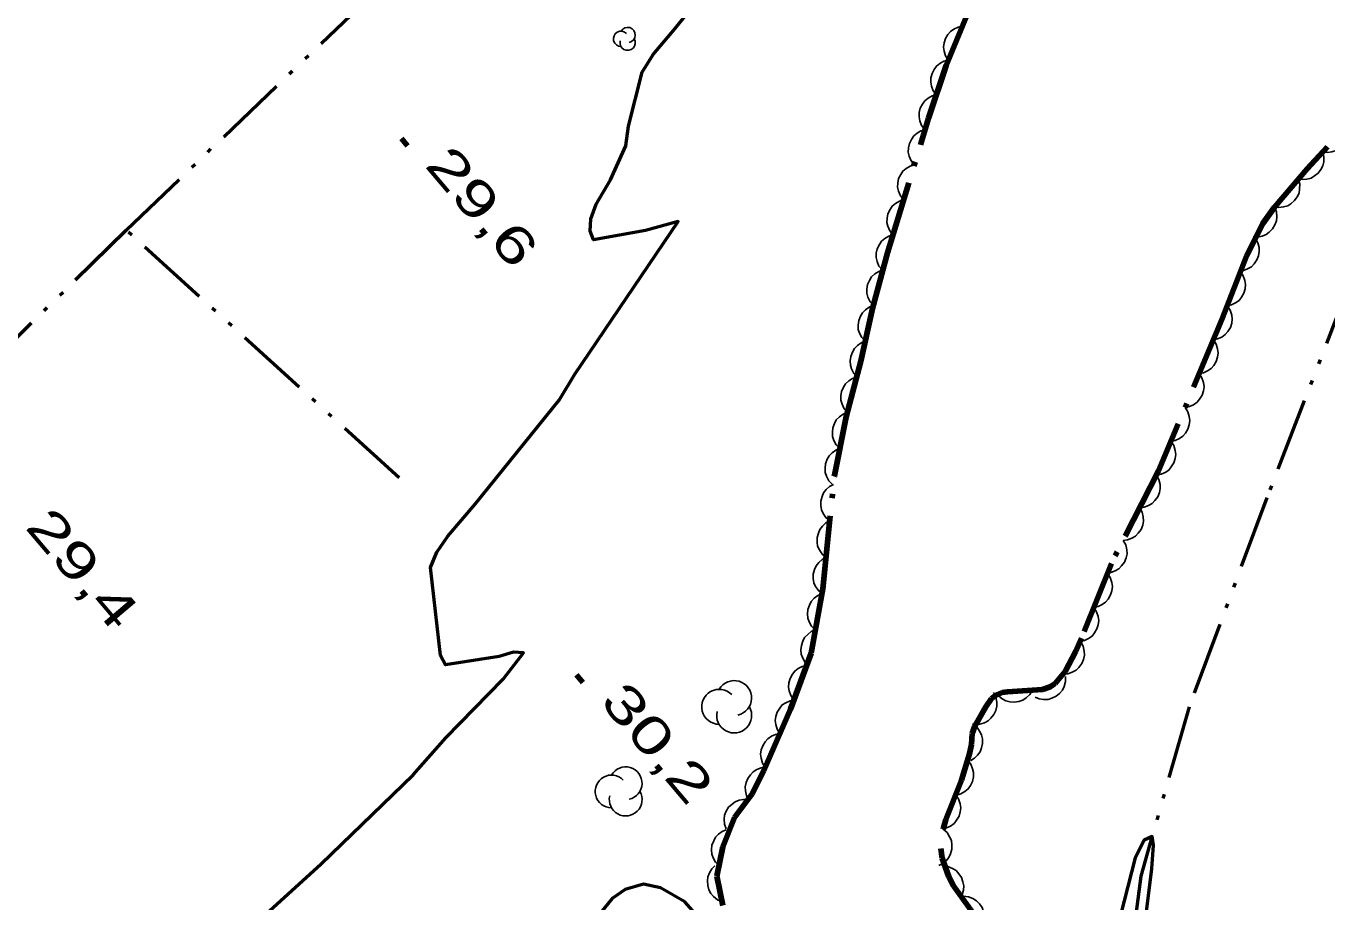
# Model space of a CAD drawing. Extents: x 386081 to 389416, y 5130568 to 5134082.
# Drawn here: x 388641.4 to 388747.8, y 5131928.4 to 5132000 of the extents above; entities that cross this region are included whole.
import ezdxf

# ---------------------------------------------------------------- set-up
doc = ezdxf.new("R2010")
doc.units = 0
doc.header["$LTSCALE"] = 1.2
doc.linetypes.add('DASH_DOUBLE_DOT', pattern=[9.2, 5, -1.2, 0.3, -1.2, 0.3, -1.2])
doc.linetypes.add('DOT_DASHED', pattern=[7.7, 5, -1.2, 0.3, -1.2])
for name, color, linetype, lineweight in [('1', 7, 'Continuous', 53), ('3', 7, 'Continuous', 140), ('4', 7, 'DASH_DOUBLE_DOT', 53), ('44', 7, 'Continuous', 25)]:
    doc.layers.add(name, color=color, linetype=linetype, lineweight=lineweight)

msp = doc.modelspace()

# ---------------------------------------------------------------- linework, layer by layer
at = {"layer": '1'}
for points in [[(388659.56, 5131926), (388665.58, 5131931.49), (388673.1, 5131938.76), (388675.78, 5131941.79), (388680.45, 5131946.58), (388682.11, 5131948.74), (388681.31, 5131948.8), (388680.14, 5131948.45), (388675.75, 5131947.76), (388675.33, 5131948.53), (388674.51, 5131955.72), (388675.04, 5131956.98), (388675.93, 5131958.28), (388678.18, 5131960.91), (388685.03, 5131969.43), (388686.32, 5131971.55), (388694.78, 5131984.04), (388692.1, 5131983.3), (388687.85, 5131982.54), (388687.57, 5131983.24), (388687.64, 5131984.26), (388688.08, 5131985.46), (388689.24, 5131987.44), (388690.5, 5131990.21), (388690.72, 5131991.84), (388691.83, 5131996.26), (388692.72, 5131997.7), (388694.53, 5131999.83), (388702.42, 5132009.63)], [(388731.48, 5131914.78), (388733.53, 5131931.08), (388733.66, 5131933), (388733.54, 5131933.72), (388732.88, 5131933.42), (388732.16, 5131931.98), (388730.95, 5131927.3)], [(388696.38, 5131927.18), (388695.31, 5131928.37), (388693.33, 5131929.51), (388691.95, 5131929.81), (388690.45, 5131929.38), (388689.37, 5131928.66), (388687.81, 5131926.74)]]:
    msp.add_lwpolyline(points, dxfattribs=at)
at = {"layer": '3'}
for p, q in [((388672.13, 5131990.82), (388672.64, 5131990.21)), ((388686.46, 5131946.94), (388686.97, 5131946.33))]:
    msp.add_line(p, q, dxfattribs=at)
at = {"layer": '4'}
msp.add_line((388671.94, 5131963.07), (388649.63, 5131983.32), dxfattribs=at)
for points in [[(388403.08, 5131676.15), (388398.8, 5131683.5), (388385.24, 5131705.68), (388376.19, 5131718.23), (388378.12, 5131720.75), (388380.58, 5131723.47), (388405.01, 5131746.47), (388448.58, 5131788.82), (388515.07, 5131852.58), (388524.6, 5131861.96), (388550.41, 5131886.49), (388583.66, 5131918.46), (388613.94, 5131948.36), (388649.63, 5131983.32), (388677.59, 5132010.13), (388707.98, 5132038.7), (388732.5, 5132062.17)], [(388773.15, 5132015.17), (388765.42, 5132007.66), (388760.66, 5132002.63), (388757.5, 5131998.78), (388753.93, 5131989.96), (388742.92, 5131961.42), (388736.56, 5131944.32), (388732.61, 5131930.48), (388731.02, 5131918.33), (388730.18, 5131909.3), (388729.04, 5131902.67), (388728.73, 5131897.55), (388725.42, 5131893.86), (388721.38, 5131889.74), (388714.28, 5131882.95)]]:
    msp.add_lwpolyline(points, dxfattribs=at)
at = {"layer": '44', "linetype": 'DOT_DASHED', "lineweight": 90}
for points in [[(388698.42, 5131928.08), (388697.95, 5131930.48), (388698.43, 5131932.88), (388699.39, 5131935.27), (388700.83, 5131937.2), (388701.79, 5131939.12), (388703.96, 5131944.15), (388703.96, 5131944.15), (388705.64, 5131948.71), (388706.61, 5131953.99), (388707.55, 5131963.25), (388708.52, 5131968.04), (388709.72, 5131972.6), (388710.68, 5131976.91), (388711.89, 5131981.46), (388715.26, 5131992.49), (388716.7, 5131996.8), (388718.38, 5132000.88)], [(388747.88, 5131990.15), (388746.23, 5131988.34), (388743.56, 5131985.21), (388742.6, 5131983.87), (388741.26, 5131981.2), (388739.24, 5131976.01), (388734.07, 5131963.63), (388730.21, 5131956.05), (388727.76, 5131949.95), (388727.3, 5131948.88), (388726.43, 5131947.23), (388725.61, 5131946.23), (388725.21, 5131945.96), (388724.58, 5131945.74), (388721.7, 5131945.57), (388721.28, 5131945.5), (388720.73, 5131945.26), (388720.41, 5131945.01), (388719.93, 5131944.34), (388719.03, 5131942.74), (388718.82, 5131942.16), (388718.77, 5131941.26), (388718.6, 5131940.49), (388718.22, 5131939.23), (388717.94, 5131938.33), (388716.68, 5131935.11), (388716.45, 5131934.32)], [(388716.26, 5131932.75), (388716.36, 5131931.96), (388716.91, 5131930.41), (388717.3, 5131929.68), (388718.69, 5131927.76), (388719.06, 5131927.09), (388719.24, 5131926.36), (388719.19, 5131925.63), (388718.95, 5131924.95), (388717, 5131922.17), (388716.64, 5131921.53), (388716.34, 5131920.83), (388715.86, 5131919.22)]]:
    msp.add_lwpolyline(points, dxfattribs=at)
at = {"layer": '44'}
for points in [[(388716.88, 5131997.23), (388716.65, 5131997.58), (388716.53, 5131997.97), (388716.48, 5131998.3), (388716.52, 5131998.64), (388716.64, 5131999), (388716.84, 5131999.32), (388717.04, 5131999.58), (388717.33, 5131999.78), (388717.67, 5131999.93), (388718.02, 5132000.01)], [(388715.9, 5131994.4), (388715.64, 5131994.73), (388715.5, 5131995.11), (388715.43, 5131995.43), (388715.45, 5131995.78), (388715.54, 5131996.14), (388715.72, 5131996.48), (388715.9, 5131996.75), (388716.18, 5131996.97), (388716.5, 5131997.15), (388716.85, 5131997.24)], [(388714.95, 5131991.55), (388714.69, 5131991.88), (388714.55, 5131992.26), (388714.48, 5131992.59), (388714.5, 5131992.94), (388714.58, 5131993.3), (388714.77, 5131993.63), (388714.95, 5131993.9), (388715.23, 5131994.12), (388715.55, 5131994.3), (388715.9, 5131994.4)], [(388749.43, 5131992.03), (388749.55, 5131991.63), (388749.55, 5131991.22), (388749.5, 5131990.9), (388749.35, 5131990.58), (388749.14, 5131990.27), (388748.85, 5131990.02), (388748.59, 5131989.84), (388748.25, 5131989.73), (388747.88, 5131989.68), (388747.52, 5131989.72)], [(388714.09, 5131988.67), (388713.83, 5131989), (388713.68, 5131989.38), (388713.6, 5131989.7), (388713.61, 5131990.05), (388713.69, 5131990.41), (388713.86, 5131990.75), (388714.04, 5131991.03), (388714.31, 5131991.25), (388714.63, 5131991.44), (388714.97, 5131991.54)], [(388747.5, 5131989.74), (388747.6, 5131989.33), (388747.58, 5131988.92), (388747.51, 5131988.6), (388747.35, 5131988.29), (388747.13, 5131987.99), (388746.82, 5131987.76), (388746.55, 5131987.58), (388746.21, 5131987.5), (388745.84, 5131987.47), (388745.48, 5131987.52)], [(388713.22, 5131985.81), (388712.96, 5131986.13), (388712.8, 5131986.51), (388712.72, 5131986.83), (388712.73, 5131987.18), (388712.81, 5131987.54), (388712.98, 5131987.88), (388713.16, 5131988.16), (388713.43, 5131988.38), (388713.75, 5131988.57), (388714.09, 5131988.67)], [(388745.51, 5131987.49), (388745.62, 5131987.09), (388745.61, 5131986.68), (388745.56, 5131986.36), (388745.4, 5131986.04), (388745.19, 5131985.74), (388744.9, 5131985.49), (388744.63, 5131985.31), (388744.29, 5131985.22), (388743.92, 5131985.17), (388743.56, 5131985.21)], [(388712.34, 5131982.94), (388712.08, 5131983.26), (388711.93, 5131983.64), (388711.84, 5131983.96), (388711.86, 5131984.31), (388711.93, 5131984.67), (388712.11, 5131985.01), (388712.28, 5131985.29), (388712.55, 5131985.51), (388712.87, 5131985.7), (388713.22, 5131985.81)], [(388743.56, 5131985.21), (388743.71, 5131984.82), (388743.73, 5131984.41), (388743.71, 5131984.08), (388743.58, 5131983.76), (388743.39, 5131983.44), (388743.12, 5131983.17), (388742.87, 5131982.96), (388742.54, 5131982.84), (388742.17, 5131982.76), (388741.81, 5131982.77)], [(388711.46, 5131980.07), (388711.2, 5131980.39), (388711.05, 5131980.77), (388710.97, 5131981.09), (388710.98, 5131981.44), (388711.06, 5131981.8), (388711.23, 5131982.15), (388711.41, 5131982.42), (388711.68, 5131982.64), (388712, 5131982.83), (388712.34, 5131982.94)], [(388741.99, 5131982.66), (388742.2, 5131982.3), (388742.29, 5131981.9), (388742.31, 5131981.57), (388742.24, 5131981.23), (388742.1, 5131980.89), (388741.88, 5131980.58), (388741.66, 5131980.33), (388741.35, 5131980.16), (388741.01, 5131980.03), (388740.65, 5131979.98)], [(388710.74, 5131977.15), (388710.47, 5131977.47), (388710.3, 5131977.84), (388710.21, 5131978.16), (388710.21, 5131978.51), (388710.27, 5131978.87), (388710.43, 5131979.22), (388710.6, 5131979.5), (388710.86, 5131979.74), (388711.18, 5131979.93), (388711.52, 5131980.05)], [(388740.77, 5131979.93), (388741, 5131979.59), (388741.13, 5131979.2), (388741.19, 5131978.87), (388741.15, 5131978.52), (388741.04, 5131978.17), (388740.85, 5131977.84), (388740.65, 5131977.58), (388740.36, 5131977.38), (388740.03, 5131977.21), (388739.68, 5131977.13)], [(388710.08, 5131974.23), (388709.8, 5131974.53), (388709.61, 5131974.9), (388709.51, 5131975.21), (388709.49, 5131975.56), (388709.54, 5131975.93), (388709.69, 5131976.28), (388709.84, 5131976.57), (388710.09, 5131976.81), (388710.4, 5131977.02), (388710.73, 5131977.16)], [(388739.71, 5131977.12), (388739.93, 5131976.77), (388740.05, 5131976.38), (388740.1, 5131976.06), (388740.05, 5131975.71), (388739.94, 5131975.36), (388739.73, 5131975.03), (388739.53, 5131974.78), (388739.24, 5131974.58), (388738.9, 5131974.43), (388738.55, 5131974.36)], [(388709.43, 5131971.3), (388709.14, 5131971.6), (388708.96, 5131971.97), (388708.86, 5131972.28), (388708.84, 5131972.63), (388708.89, 5131973), (388709.04, 5131973.35), (388709.19, 5131973.64), (388709.44, 5131973.88), (388709.75, 5131974.1), (388710.08, 5131974.23)], [(388738.55, 5131974.36), (388738.78, 5131974.01), (388738.89, 5131973.62), (388738.94, 5131973.29), (388738.89, 5131972.94), (388738.78, 5131972.59), (388738.58, 5131972.26), (388738.38, 5131972.01), (388738.08, 5131971.81), (388737.75, 5131971.66), (388737.39, 5131971.59)], [(388737.39, 5131971.59), (388737.62, 5131971.24), (388737.74, 5131970.85), (388737.79, 5131970.52), (388737.74, 5131970.17), (388737.63, 5131969.82), (388737.42, 5131969.5), (388737.22, 5131969.24), (388736.93, 5131969.04), (388736.59, 5131968.89), (388736.24, 5131968.82)], [(388708.62, 5131968.41), (388708.34, 5131968.72), (388708.18, 5131969.1), (388708.08, 5131969.41), (388708.08, 5131969.76), (388708.14, 5131970.13), (388708.3, 5131970.48), (388708.47, 5131970.76), (388708.73, 5131970.99), (388709.04, 5131971.19), (388709.38, 5131971.31)], [(388708, 5131965.48), (388707.71, 5131965.77), (388707.52, 5131966.13), (388707.41, 5131966.44), (388707.39, 5131966.8), (388707.43, 5131967.16), (388707.57, 5131967.52), (388707.71, 5131967.81), (388707.96, 5131968.06), (388708.26, 5131968.28), (388708.6, 5131968.42)], [(388736.24, 5131968.82), (388736.47, 5131968.47), (388736.58, 5131968.08), (388736.63, 5131967.75), (388736.58, 5131967.4), (388736.47, 5131967.05), (388736.27, 5131966.73), (388736.06, 5131966.47), (388735.77, 5131966.28), (388735.43, 5131966.12), (388735.08, 5131966.05)], [(388707.41, 5131962.53), (388707.11, 5131962.83), (388706.92, 5131963.19), (388706.81, 5131963.5), (388706.79, 5131963.86), (388706.83, 5131964.22), (388706.97, 5131964.58), (388707.12, 5131964.87), (388707.37, 5131965.12), (388707.67, 5131965.34), (388708, 5131965.48)], [(388735.08, 5131966.05), (388735.31, 5131965.7), (388735.42, 5131965.31), (388735.47, 5131964.98), (388735.43, 5131964.64), (388735.31, 5131964.28), (388735.11, 5131963.96), (388734.91, 5131963.7), (388734.61, 5131963.51), (388734.28, 5131963.35), (388733.92, 5131963.28)], [(388733.9, 5131963.29), (388734.1, 5131962.93), (388734.19, 5131962.53), (388734.21, 5131962.2), (388734.14, 5131961.86), (388734, 5131961.52), (388733.77, 5131961.21), (388733.55, 5131960.97), (388733.24, 5131960.79), (388732.89, 5131960.67), (388732.54, 5131960.62)], [(388707.17, 5131959.54), (388706.85, 5131959.81), (388706.63, 5131960.15), (388706.49, 5131960.45), (388706.43, 5131960.79), (388706.44, 5131961.16), (388706.54, 5131961.53), (388706.66, 5131961.84), (388706.88, 5131962.11), (388707.16, 5131962.35), (388707.48, 5131962.52)], [(388732.54, 5131960.62), (388732.74, 5131960.26), (388732.82, 5131959.86), (388732.85, 5131959.53), (388732.78, 5131959.18), (388732.64, 5131958.84), (388732.41, 5131958.53), (388732.19, 5131958.29), (388731.88, 5131958.12), (388731.53, 5131957.99), (388731.18, 5131957.95)], [(388706.87, 5131956.55), (388706.55, 5131956.82), (388706.33, 5131957.16), (388706.18, 5131957.46), (388706.13, 5131957.81), (388706.13, 5131958.18), (388706.24, 5131958.55), (388706.36, 5131958.85), (388706.58, 5131959.12), (388706.86, 5131959.37), (388707.17, 5131959.54)], [(388731.18, 5131957.95), (388731.38, 5131957.58), (388731.46, 5131957.18), (388731.49, 5131956.85), (388731.41, 5131956.51), (388731.28, 5131956.17), (388731.05, 5131955.86), (388730.83, 5131955.62), (388730.52, 5131955.45), (388730.17, 5131955.32), (388729.81, 5131955.27)], [(388706.57, 5131953.57), (388706.25, 5131953.84), (388706.02, 5131954.18), (388705.88, 5131954.48), (388705.83, 5131954.82), (388705.83, 5131955.19), (388705.93, 5131955.56), (388706.05, 5131955.87), (388706.28, 5131956.14), (388706.55, 5131956.38), (388706.87, 5131956.55)], [(388729.89, 5131955.24), (388730.12, 5131954.9), (388730.24, 5131954.51), (388730.29, 5131954.18), (388730.25, 5131953.83), (388730.14, 5131953.48), (388729.94, 5131953.15), (388729.74, 5131952.89), (388729.45, 5131952.69), (388729.12, 5131952.53), (388728.77, 5131952.46)], [(388705.99, 5131950.62), (388705.69, 5131950.92), (388705.5, 5131951.27), (388705.38, 5131951.58), (388705.35, 5131951.93), (388705.39, 5131952.3), (388705.52, 5131952.66), (388705.66, 5131952.95), (388705.91, 5131953.21), (388706.2, 5131953.43), (388706.53, 5131953.57)], [(388728.77, 5131952.46), (388729, 5131952.11), (388729.12, 5131951.72), (388729.18, 5131951.4), (388729.13, 5131951.05), (388729.02, 5131950.7), (388728.82, 5131950.37), (388728.63, 5131950.11), (388728.34, 5131949.91), (388728, 5131949.75), (388727.65, 5131949.67)], [(388705.45, 5131947.67), (388705.15, 5131947.97), (388704.96, 5131948.32), (388704.84, 5131948.63), (388704.81, 5131948.98), (388704.85, 5131949.35), (388704.98, 5131949.71), (388705.12, 5131950), (388705.37, 5131950.26), (388705.66, 5131950.48), (388705.99, 5131950.62)], [(388727.7, 5131949.65), (388727.9, 5131949.28), (388727.98, 5131948.88), (388728, 5131948.55), (388727.92, 5131948.21), (388727.78, 5131947.87), (388727.55, 5131947.56), (388727.32, 5131947.33), (388727.01, 5131947.16), (388726.66, 5131947.03), (388726.31, 5131946.99)], [(388704.24, 5131944.91), (388703.99, 5131945.25), (388703.86, 5131945.63), (388703.8, 5131945.95), (388703.83, 5131946.3), (388703.93, 5131946.66), (388704.12, 5131946.99), (388704.31, 5131947.26), (388704.6, 5131947.47), (388704.93, 5131947.63), (388705.28, 5131947.72)], [(388726.46, 5131946.8), (388726.46, 5131946.39), (388726.34, 5131946), (388726.2, 5131945.7), (388725.97, 5131945.43), (388725.69, 5131945.2), (388725.34, 5131945.04), (388725.03, 5131944.94), (388724.67, 5131944.93), (388724.31, 5131944.99), (388723.97, 5131945.13)], [(388703.09, 5131942.14), (388702.87, 5131942.49), (388702.76, 5131942.88), (388702.71, 5131943.21), (388702.76, 5131943.55), (388702.88, 5131943.9), (388703.09, 5131944.23), (388703.29, 5131944.48), (388703.59, 5131944.67), (388703.93, 5131944.82), (388704.28, 5131944.89)], [(388720.58, 5131945.49), (388720.76, 5131945.11), (388720.83, 5131944.71), (388720.84, 5131944.38), (388720.75, 5131944.04), (388720.6, 5131943.71), (388720.36, 5131943.41), (388720.13, 5131943.18), (388719.82, 5131943.02), (388719.46, 5131942.9), (388719.1, 5131942.87)], [(388723.76, 5131945.69), (388723.54, 5131945.33), (388723.24, 5131945.06), (388722.97, 5131944.87), (388722.64, 5131944.76), (388722.27, 5131944.71), (388721.89, 5131944.75), (388721.57, 5131944.82), (388721.27, 5131944.99), (388720.98, 5131945.23), (388720.76, 5131945.51)], [(388718.86, 5131942.93), (388719.2, 5131942.68), (388719.43, 5131942.35), (388719.59, 5131942.05), (388719.66, 5131941.71), (388719.67, 5131941.34), (388719.59, 5131940.97), (388719.48, 5131940.66), (388719.27, 5131940.38), (388719.01, 5131940.12), (388718.7, 5131939.93)], [(388701.9, 5131939.38), (388701.68, 5131939.73), (388701.57, 5131940.12), (388701.52, 5131940.45), (388701.57, 5131940.8), (388701.69, 5131941.15), (388701.9, 5131941.47), (388702.1, 5131941.72), (388702.4, 5131941.92), (388702.74, 5131942.07), (388703.09, 5131942.14)], [(388718.45, 5131939.97), (388718.71, 5131939.64), (388718.86, 5131939.27), (388718.94, 5131938.95), (388718.93, 5131938.59), (388718.85, 5131938.23), (388718.68, 5131937.89), (388718.5, 5131937.62), (388718.23, 5131937.4), (388717.9, 5131937.21), (388717.56, 5131937.11)], [(388700.58, 5131936.69), (388700.37, 5131937.05), (388700.28, 5131937.45), (388700.26, 5131937.78), (388700.33, 5131938.13), (388700.46, 5131938.47), (388700.69, 5131938.78), (388700.91, 5131939.02), (388701.21, 5131939.2), (388701.56, 5131939.33), (388701.92, 5131939.37)], [(388698.7, 5131934.34), (388698.56, 5131934.73), (388698.54, 5131935.14), (388698.57, 5131935.47), (388698.7, 5131935.8), (388698.9, 5131936.11), (388699.18, 5131936.37), (388699.43, 5131936.57), (388699.77, 5131936.69), (388700.13, 5131936.76), (388700.49, 5131936.74)], [(388717.47, 5131937.14), (388717.71, 5131936.79), (388717.83, 5131936.4), (388717.89, 5131936.08), (388717.85, 5131935.73), (388717.75, 5131935.38), (388717.55, 5131935.05), (388717.35, 5131934.79), (388717.06, 5131934.58), (388716.73, 5131934.42), (388716.38, 5131934.34)], [(388698.12, 5131931.33), (388697.83, 5131931.62), (388697.64, 5131931.98), (388697.52, 5131932.29), (388697.5, 5131932.64), (388697.54, 5131933.01), (388697.68, 5131933.37), (388697.83, 5131933.66), (388698.08, 5131933.91), (388698.38, 5131934.13), (388698.71, 5131934.27)], [(388716.45, 5131934.32), (388716.77, 5131934.04), (388716.98, 5131933.7), (388717.12, 5131933.4), (388717.17, 5131933.05), (388717.15, 5131932.68), (388717.05, 5131932.31), (388716.92, 5131932.01), (388716.69, 5131931.74), (388716.41, 5131931.51), (388716.09, 5131931.34)], [(388698.36, 5131928.38), (388697.98, 5131928.54), (388697.66, 5131928.81), (388697.44, 5131929.05), (388697.29, 5131929.37), (388697.19, 5131929.72), (388697.18, 5131930.1), (388697.2, 5131930.43), (388697.34, 5131930.75), (388697.53, 5131931.07), (388697.78, 5131931.33)], [(388716.43, 5131931.31), (388716.84, 5131931.27), (388717.22, 5131931.11), (388717.5, 5131930.94), (388717.74, 5131930.68), (388717.94, 5131930.37), (388718.07, 5131930.01), (388718.14, 5131929.69), (388718.1, 5131929.34), (388718.01, 5131928.98), (388717.84, 5131928.66)], [(388718.1, 5131928.83), (388718.52, 5131928.79), (388718.89, 5131928.64), (388719.18, 5131928.47), (388719.42, 5131928.22), (388719.63, 5131927.91), (388719.76, 5131927.55), (388719.83, 5131927.23), (388719.8, 5131926.88), (388719.71, 5131926.52), (388719.55, 5131926.2)]]:
    msp.add_lwpolyline(points, dxfattribs=at)
for centre, radius, start, end in [((388690.103, 5131998.974), 0.627, 44.11537, 269.80396), ((388690.642, 5131999.288), 0.627, 282.26917, 149.72626), ((388690.642, 5131998.661), 0.627, 166.93686, 29.62122), ((388699.356, 5131945.046), 1.428, 282.26917, 149.72626), ((388698.129, 5131944.332), 1.428, 44.11537, 269.80396), ((388699.356, 5131943.619), 1.428, 166.93686, 29.62122), ((388689.327, 5131937.41), 1.339, 44.11537, 269.80396), ((388690.479, 5131938.08), 1.339, 282.26917, 149.72626), ((388690.479, 5131936.741), 1.339, 166.93686, 29.62122)]:
    msp.add_arc(centre, radius, start, end, dxfattribs=at)

# ---------------------------------------------------------------- texts
at = {"layer": '3', "width": 1.45}
for s, p in [('29,6   ', (388673.96, 5131988.6)), ('29,4   ', (388641.27, 5131959)), ('30,2   ', (388688.29, 5131944.72))]:
    msp.add_text(s, height=3, rotation=310.294, dxfattribs=at).set_placement(p)

doc.saveas('drawing.dxf')
